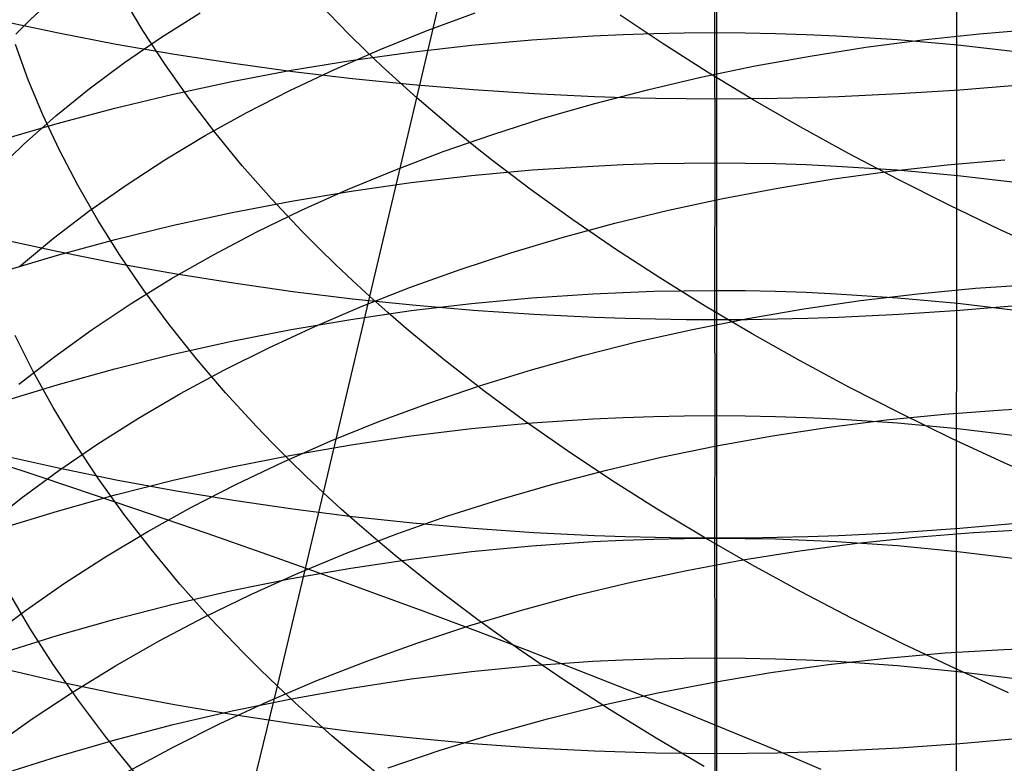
# Model space of a CAD drawing. Extents: x -383 to 1849, y -1185 to -529.
# Tile 276 of 656: x 202.76 to 210.62, y -1072.31 to -1066.36. Entities that reach past the tile are written whole.
import ezdxf

# ---------------------------------------------------------------- set-up
doc = ezdxf.new("R2010")
doc.units = 0
doc.layers.add('PREDEFINITO', color=7, linetype='CONTINUOUS')

msp = doc.modelspace()

# ---------------------------------------------------------------- linework, layer by layer
at = {"layer": 'PREDEFINITO'}
for p, q in [((205.9284, -1066.9901, 492.7612), (206.6871, -1063.7525, 490.7432)), ((208.3208, -1065.2144, 666.4173), (208.3209, -1066.9984, 665.421)), ((208.306, -1065.4071, 629.699), (208.306, -1066.4679, 628.7066)), ((210.2377, -1072.8259, 433.447), (210.2399, -1066.0472, 433.4799)), ((202.8384, -1066.3645, 511.9749), (203.0774, -1066.1388, 512.3346)), ((203.7395, -1066.4505, 496.5357), (203.577, -1066.1774, 496.9095)), ((205.3874, -1066.4841, 493.3946), (205.1379, -1066.227, 493.7256)), ((203.8884, -1066.5033, 514.7533), (204.1962, -1066.3084, 515.08)), ((206.0094, -1066.4507, 517.9115), (206.3942, -1066.3087, 518.1833)), ((207.894, -1066.5576, 490.3252), (207.5507, -1066.3284, 490.5866)), ((203.0648, -1066.4727, 664.5649), (202.6088, -1066.3763, 664.4079)), ((202.7245, -1066.48, 511.7933), (202.8384, -1066.3645, 511.9749)), ((203.5261, -1066.5615, 664.7095), (203.0648, -1066.4727, 664.5649)), ((203.5933, -1066.7059, 514.4204), (203.8884, -1066.5033, 514.7533)), ((203.9164, -1066.7227, 496.1685), (203.7395, -1066.4505, 496.5357)), ((205.5174, -1066.6116, 493.2326), (205.3874, -1066.4841, 493.3946)), ((205.6339, -1066.6016, 517.6317), (206.0094, -1066.4507, 517.9115)), ((206.847, -1066.5247, 628.7611), (207.3325, -1066.4934, 628.7311)), ((207.3325, -1066.4934, 628.7311), (207.5757, -1066.4824, 628.7205)), ((207.5757, -1066.4824, 628.7205), (207.819, -1066.4744, 628.7128)), ((207.819, -1066.4744, 628.7128), (208.0625, -1066.4696, 628.7082)), ((208.0625, -1066.4696, 628.7082), (208.306, -1066.4679, 628.7066)), ((208.306, -1066.4679, 628.7066), (208.5496, -1066.4694, 628.708)), ((208.306, -1066.4679, 628.7066), (208.3062, -1067.508, 627.6932)), ((208.5496, -1066.4694, 628.708), (208.793, -1066.474, 628.7124)), ((208.793, -1066.474, 628.7124), (209.0364, -1066.4817, 628.7198)), ((209.0364, -1066.4817, 628.7198), (209.2796, -1066.4926, 628.7302)), ((209.2796, -1066.4926, 628.7302), (209.7652, -1066.5235, 628.7598)), ((209.9657, -1066.5262, 521.2296), (210.4217, -1066.4777, 521.4024)), ((210.4217, -1066.4777, 521.4024), (210.8821, -1066.4398, 521.5641)), ((202.8235, -1066.8437, 499.107), (202.7209, -1066.5627, 499.4978)), ((203.9921, -1066.6426, 664.8414), (203.5261, -1066.5615, 664.7095)), ((205.8807, -1066.6235, 628.8557), (206.3629, -1066.5682, 628.8027)), ((206.3629, -1066.5682, 628.8027), (206.847, -1066.5247, 628.7611)), ((208.2486, -1066.783, 490.075), (207.894, -1066.5576, 490.3252)), ((209.069, -1066.6548, 520.8521), (209.5147, -1066.5853, 521.0461)), ((209.5147, -1066.5853, 521.0461), (209.9657, -1066.5262, 521.2296)), ((209.7652, -1066.5235, 628.7598), (210.2494, -1066.5665, 628.8009)), ((210.2494, -1066.5665, 628.8009), (210.7317, -1066.6215, 628.8535)), ((204.4623, -1066.7157, 664.9605), (203.9921, -1066.6426, 664.8414)), ((205.2684, -1066.7612, 517.3442), (205.6339, -1066.6016, 517.6317)), ((205.4009, -1066.6906, 628.9199), (205.8807, -1066.6235, 628.8557)), ((205.6509, -1066.7385, 493.073), (205.5174, -1066.6116, 493.2326)), ((208.6292, -1066.7344, 520.648), (209.069, -1066.6548, 520.8521)), ((203.3111, -1066.9162, 514.0818), (203.5933, -1066.7059, 514.4204)), ((204.1076, -1066.9937, 495.8084), (203.9164, -1066.7227, 496.1685)), ((204.9364, -1066.7807, 665.0664), (204.4623, -1066.7157, 664.9605)), ((204.9239, -1066.7691, 628.9951), (205.4009, -1066.6906, 628.9199)), ((205.7879, -1066.8647, 492.9158), (205.6509, -1066.7385, 493.073)), ((208.1957, -1066.8242, 520.4339), (208.6292, -1066.7344, 520.648)), ((204.4503, -1066.859, 629.0811), (204.9239, -1066.7691, 628.9951)), ((204.9132, -1066.9295, 517.0492), (205.2684, -1066.7612, 517.3442)), ((205.4138, -1066.8376, 665.159), (204.9364, -1066.7807, 665.0664)), ((207.7688, -1066.9239, 520.2103), (208.1957, -1066.8242, 520.4339)), ((208.6141, -1067.0043, 489.8361), (208.2486, -1066.783, 490.075)), ((202.9407, -1067.125, 498.7208), (202.8235, -1066.8437, 499.107)), ((203.9805, -1066.9599, 629.1778), (204.4503, -1066.859, 629.0811)), ((205.894, -1066.8861, 665.238), (205.4138, -1066.8376, 665.159)), ((205.9284, -1066.9901, 492.7612), (205.7879, -1066.8647, 492.9158)), ((206.3765, -1066.9261, 665.3032), (205.894, -1066.8861, 665.238)), ((210.7471, -1066.8865, 665.2387), (210.2648, -1066.9264, 665.3037)), ((203.0424, -1067.134, 513.7377), (203.3111, -1066.9162, 514.0818)), ((203.515, -1067.0718, 629.2849), (203.9805, -1066.9599, 629.1778)), ((204.5688, -1067.1062, 516.747), (204.9132, -1066.9295, 517.0492)), ((206.861, -1066.9575, 665.3543), (206.3765, -1066.9261, 665.3032)), ((207.3468, -1066.9801, 665.3912), (206.861, -1066.9575, 665.3543)), ((207.5901, -1066.9881, 665.4041), (207.3468, -1066.9801, 665.3912)), ((207.3492, -1067.0333, 519.9773), (207.7688, -1066.9239, 520.2103)), ((207.8336, -1066.9938, 665.4135), (207.5901, -1066.9881, 665.4041)), ((209.0515, -1066.9882, 665.4043), (208.8081, -1066.9939, 665.4136)), ((209.2948, -1066.9803, 665.3914), (209.0515, -1066.9882, 665.4043)), ((209.7805, -1066.9578, 665.3547), (209.2948, -1066.9803, 665.3914)), ((210.2648, -1066.9264, 665.3037), (209.7805, -1066.9578, 665.3547)), ((204.313, -1067.2632, 495.4558), (204.1076, -1066.9937, 495.8084)), ((205.5526, -1068.5775, 493.8213), (205.9284, -1066.9901, 492.7612)), ((206.0724, -1067.1148, 492.6092), (205.9284, -1066.9901, 492.7612)), ((206.9371, -1067.1524, 519.7353), (207.3492, -1067.0333, 519.9773)), ((208.0772, -1066.9973, 665.4191), (207.8336, -1066.9938, 665.4135)), ((208.3209, -1066.9984, 665.421), (208.0772, -1066.9973, 665.4191)), ((208.5645, -1066.9973, 665.4192), (208.3209, -1066.9984, 665.421)), ((208.3209, -1066.9984, 665.421), (208.3209, -1068.7629, 664.3903)), ((208.8081, -1066.9939, 665.4136), (208.5645, -1066.9973, 665.4192)), ((208.99, -1067.2214, 489.6086), (208.6141, -1067.0043, 489.8361)), ((202.7876, -1067.3592, 513.3883), (203.0424, -1067.134, 513.7377)), ((203.0725, -1067.4062, 498.3399), (202.9407, -1067.125, 498.7208)), ((203.0543, -1067.1944, 629.4022), (203.515, -1067.0718, 629.2849)), ((204.2356, -1067.2911, 516.438), (204.5688, -1067.1062, 516.747)), ((206.2197, -1067.2386, 492.4598), (206.0724, -1067.1148, 492.6092)), ((202.5988, -1067.3275, 629.5297), (203.0543, -1067.1944, 629.4022)), ((206.5332, -1067.281, 519.4845), (206.9371, -1067.1524, 519.7353)), ((209.3757, -1067.434, 489.3926), (208.99, -1067.2214, 489.6086)), ((203.9141, -1067.4843, 516.1225), (204.2356, -1067.2911, 516.438)), ((204.5327, -1067.5309, 495.1111), (204.313, -1067.2632, 495.4558)), ((206.1377, -1067.4189, 519.2253), (206.5332, -1067.281, 519.4845)), ((206.3704, -1067.3617, 492.3131), (206.2197, -1067.2386, 492.4598)), ((202.5471, -1067.5915, 513.034), (202.7876, -1067.3592, 513.3883)), ((206.5244, -1067.4838, 492.1689), (206.3704, -1067.3617, 492.3131)), ((203.2188, -1067.6869, 497.9645), (203.0725, -1067.4062, 498.3399)), ((205.7512, -1067.5659, 518.9579), (206.1377, -1067.4189, 519.2253)), ((209.7708, -1067.642, 489.1882), (209.3757, -1067.434, 489.3926)), ((203.6047, -1067.6855, 515.8006), (203.9141, -1067.4843, 516.1225)), ((204.7666, -1067.7965, 494.7749), (204.5327, -1067.5309, 495.1111)), ((206.8419, -1067.7255, 491.8887), (206.5244, -1067.4838, 492.1689)), ((206.8477, -1067.5654, 627.7459), (207.3331, -1067.5337, 627.7168)), ((207.3331, -1067.5337, 627.7168), (207.5761, -1067.5225, 627.7065)), ((207.5761, -1067.5225, 627.7065), (207.8194, -1067.5145, 627.6991)), ((207.8194, -1067.5145, 627.6991), (208.0628, -1067.5097, 627.6947)), ((208.0628, -1067.5097, 627.6947), (208.3062, -1067.508, 627.6932)), ((208.3062, -1067.508, 627.6932), (208.306, -1068.5282, 626.66)), ((208.3062, -1067.508, 627.6932), (208.5497, -1067.5096, 627.6946)), ((208.5497, -1067.5096, 627.6946), (208.7931, -1067.5145, 627.6991)), ((208.7931, -1067.5145, 627.6991), (209.0364, -1067.5224, 627.7064)), ((209.0364, -1067.5224, 627.7064), (209.2795, -1067.5336, 627.7166)), ((209.2795, -1067.5336, 627.7166), (209.765, -1067.5652, 627.7457)), ((209.7081, -1067.5751, 522.2585), (210.1643, -1067.5236, 522.4279)), ((210.1643, -1067.5236, 522.4279), (210.625, -1067.483, 522.5864)), ((205.3741, -1067.722, 518.6826), (205.7512, -1067.5659, 518.9579)), ((205.8819, -1067.6655, 627.838), (206.3638, -1067.6094, 627.7864)), ((206.3638, -1067.6094, 627.7864), (206.8477, -1067.5654, 627.7459)), ((209.2567, -1067.6373, 522.0786), (209.7081, -1067.5751, 522.2585)), ((209.765, -1067.5652, 627.7457), (210.249, -1067.6092, 627.7862)), ((210.249, -1067.6092, 627.7862), (210.7312, -1067.6652, 627.8378)), ((203.3797, -1067.967, 497.5952), (203.2188, -1067.6869, 497.9645)), ((203.3078, -1067.8945, 515.4728), (203.6047, -1067.6855, 515.8006)), ((205.4023, -1067.7335, 627.9006), (205.8819, -1067.6655, 627.838)), ((208.8108, -1067.7101, 521.8884), (209.2567, -1067.6373, 522.0786)), ((210.1748, -1067.8451, 488.9958), (209.7708, -1067.642, 489.1882)), ((204.9256, -1067.8133, 627.974), (205.4023, -1067.7335, 627.9006)), ((205.0068, -1067.887, 518.3997), (205.3741, -1067.722, 518.6826)), ((207.1719, -1067.9634, 491.6192), (206.8419, -1067.7255, 491.8887)), ((208.3706, -1067.7933, 521.6882), (208.8108, -1067.7101, 521.8884)), ((204.4522, -1067.9045, 628.0579), (204.9256, -1067.8133, 627.974)), ((205.0146, -1068.0596, 494.4475), (204.7666, -1067.7965, 494.7749)), ((207.9367, -1067.8868, 521.4782), (208.3706, -1067.7933, 521.6882)), ((210.5872, -1068.0433, 488.8152), (210.1748, -1067.8451, 488.9958)), ((203.0239, -1068.1113, 515.1392), (203.3078, -1067.8945, 515.4728)), ((203.9827, -1068.0071, 628.1523), (204.4522, -1067.9045, 628.0579)), ((204.6498, -1068.0607, 518.1095), (205.0068, -1067.887, 518.3997)), ((207.5094, -1067.9904, 521.2589), (207.9367, -1067.8868, 521.4782)), ((203.5549, -1068.246, 497.2324), (203.3797, -1067.967, 497.5952)), ((203.5174, -1068.1208, 628.2569), (203.9827, -1068.0071, 628.1523)), ((207.0893, -1068.1039, 521.0303), (207.5094, -1067.9904, 521.2589)), ((207.5138, -1068.1975, 491.3606), (207.1719, -1067.9634, 491.6192)), ((204.3036, -1068.243, 517.8122), (204.6498, -1068.0607, 518.1095)), ((205.1439, -1068.1902, 494.2873), (205.0146, -1068.0596, 494.4475)), ((211.0075, -1068.2362, 488.6468), (210.5872, -1068.0433, 488.8152)), ((203.0645, -1068.2202, 663.5446), (202.6085, -1068.1207, 663.3896)), ((202.7535, -1068.3356, 514.8003), (203.0239, -1068.1113, 515.1392)), ((203.0569, -1068.2454, 628.3715), (203.5174, -1068.1208, 628.2569)), ((206.6768, -1068.2273, 520.7929), (207.0893, -1068.1039, 521.0303)), ((202.6017, -1068.3807, 628.4959), (203.0569, -1068.2454, 628.3715)), ((203.5258, -1068.3119, 663.6875), (203.0645, -1068.2202, 663.5446)), ((203.7445, -1068.5237, 496.8766), (203.5549, -1068.246, 497.2324)), ((203.9686, -1068.4337, 517.5082), (204.3036, -1068.243, 517.8122)), ((205.2766, -1068.3201, 494.1295), (205.1439, -1068.1902, 494.2873)), ((206.2724, -1068.3603, 520.5468), (206.6768, -1068.2273, 520.7929)), ((207.867, -1068.4274, 491.1131), (207.5138, -1068.1975, 491.3606)), ((203.9918, -1068.3955, 663.8178), (203.5258, -1068.3119, 663.6875)), ((205.4129, -1068.4492, 493.9741), (205.2766, -1068.3201, 494.1295)), ((204.4621, -1068.471, 663.9354), (203.9918, -1068.3955, 663.8178)), ((205.8764, -1068.5028, 520.2924), (206.2724, -1068.3603, 520.5468)), ((203.6452, -1068.6328, 517.1977), (203.9686, -1068.4337, 517.5082)), ((204.9362, -1068.5381, 664.0401), (204.4621, -1068.471, 663.9354)), ((205.5526, -1068.5775, 493.8213), (205.4129, -1068.4492, 493.9741)), ((208.2312, -1068.6531, 490.8768), (207.867, -1068.4274, 491.1131)), ((210.3899, -1068.5108, 523.629), (210.8558, -1068.4782, 523.7741)), ((203.9484, -1068.7998, 496.5281), (203.7445, -1068.5237, 496.8766)), ((205.4136, -1068.5968, 664.1316), (204.9362, -1068.5381, 664.0401)), ((205.4893, -1068.6546, 520.03), (205.8764, -1068.5028, 520.2924)), ((206.847, -1068.5871, 626.7121), (207.3326, -1068.5546, 626.6834)), ((207.3326, -1068.5546, 626.6834), (207.5757, -1068.5432, 626.6733)), ((207.5757, -1068.5432, 626.6733), (207.8191, -1068.5349, 626.666)), ((207.8191, -1068.5349, 626.666), (208.0625, -1068.5299, 626.6615)), ((208.0625, -1068.5299, 626.6615), (208.306, -1068.5282, 626.66)), ((208.306, -1068.5282, 626.66), (208.5496, -1068.5297, 626.6613)), ((208.306, -1068.5282, 626.66), (208.3062, -1069.5274, 625.6058)), ((208.5496, -1068.5297, 626.6613), (208.793, -1068.5345, 626.6656)), ((208.793, -1068.5345, 626.6656), (209.0364, -1068.5426, 626.6727)), ((209.0364, -1068.5426, 626.6727), (209.2796, -1068.5538, 626.6827)), ((209.2796, -1068.5538, 626.6827), (209.7652, -1068.5859, 626.711)), ((209.4705, -1068.6095, 523.3065), (209.928, -1068.5546, 523.4731)), ((209.928, -1068.5546, 523.4731), (210.3899, -1068.5108, 523.629)), ((203.3339, -1068.8399, 516.881), (203.6452, -1068.6328, 517.1977)), ((205.1808, -1070.1444, 494.913), (205.5526, -1068.5775, 493.8213)), ((205.8938, -1068.6469, 664.2096), (205.4136, -1068.5968, 664.1316)), ((205.6959, -1068.705, 493.671), (205.5526, -1068.5775, 493.8213)), ((205.8808, -1068.6895, 626.8026), (206.363, -1068.6321, 626.7519)), ((206.363, -1068.6321, 626.7519), (206.847, -1068.5871, 626.7121)), ((209.0178, -1068.6754, 523.1295), (209.4705, -1068.6095, 523.3065)), ((209.7652, -1068.5859, 626.711), (210.2494, -1068.6305, 626.7505)), ((210.2494, -1068.6305, 626.7505), (210.7316, -1068.6875, 626.8008)), ((205.1116, -1068.8156, 519.7598), (205.4893, -1068.6546, 520.03)), ((205.401, -1068.759, 626.8641), (205.8808, -1068.6895, 626.8026)), ((205.8425, -1068.8316, 493.5232), (205.6959, -1068.705, 493.671)), ((206.3764, -1068.6882, 664.274), (205.8938, -1068.6469, 664.2096)), ((206.8609, -1068.7206, 664.3245), (206.3764, -1068.6882, 664.274)), ((208.6058, -1068.8742, 490.6517), (208.2312, -1068.6531, 490.8768)), ((208.5704, -1068.752, 522.9423), (209.0178, -1068.6754, 523.1295)), ((210.2649, -1068.6885, 664.2745), (209.7806, -1068.7209, 664.3249)), ((210.7472, -1068.6473, 664.2102), (210.2649, -1068.6885, 664.2745)), ((204.9241, -1068.8405, 626.9361), (205.401, -1068.759, 626.8641)), ((207.3468, -1068.744, 664.3609), (206.8609, -1068.7206, 664.3245)), ((207.5901, -1068.7522, 664.3737), (207.3468, -1068.744, 664.3609)), ((207.8336, -1068.7581, 664.3829), (207.5901, -1068.7522, 664.3737)), ((208.0772, -1068.7617, 664.3885), (207.8336, -1068.7581, 664.3829)), ((208.3209, -1068.7629, 664.3903), (208.0772, -1068.7617, 664.3885)), ((208.1287, -1068.8392, 522.7453), (208.5704, -1068.752, 522.9423)), ((208.5645, -1068.7617, 664.3885), (208.3209, -1068.7629, 664.3903)), ((208.3209, -1068.7629, 664.3903), (208.3209, -1070.5076, 663.3247)), ((208.8081, -1068.7582, 664.383), (208.5645, -1068.7617, 664.3885)), ((209.0515, -1068.7523, 664.3739), (208.8081, -1068.7582, 664.383)), ((209.2948, -1068.7441, 664.3611), (209.0515, -1068.7523, 664.3739)), ((209.7806, -1068.7209, 664.3249), (209.2948, -1068.7441, 664.3611)), ((203.0352, -1069.055, 516.5584), (203.3339, -1068.8399, 516.881)), ((204.1666, -1069.0739, 496.1876), (203.9484, -1068.7998, 496.5281)), ((204.4505, -1068.9336, 627.0185), (204.9241, -1068.8405, 626.9361)), ((204.7437, -1068.9857, 519.482), (205.1116, -1068.8156, 519.7598)), ((205.9925, -1068.9573, 493.3781), (205.8425, -1068.8316, 493.5232)), ((207.6932, -1068.9368, 522.5388), (208.1287, -1068.8392, 522.7453)), ((208.9903, -1069.0907, 490.4382), (208.6058, -1068.8742, 490.6517)), ((202.8637, -1069.1761, 499.0492), (202.7189, -1068.8883, 499.4198)), ((203.9808, -1069.0383, 627.111), (204.4505, -1068.9336, 627.0185)), ((207.2644, -1069.0448, 522.323), (207.6932, -1068.9368, 522.5388)), ((204.3861, -1069.1646, 519.1971), (204.7437, -1068.9857, 519.482)), ((206.1458, -1069.0822, 493.2356), (205.9925, -1068.9573, 493.3781)), ((202.7494, -1069.278, 516.2302), (203.0352, -1069.055, 516.5584)), ((203.5153, -1069.1543, 627.2136), (203.9808, -1069.0383, 627.111)), ((204.399, -1069.3457, 495.8553), (204.1666, -1069.0739, 496.1876)), ((206.4621, -1069.329, 492.9585), (206.1458, -1069.0822, 493.2356)), ((206.8426, -1069.1629, 522.0981), (207.2644, -1069.0448, 522.323)), ((209.3843, -1069.3023, 490.2362), (208.9903, -1069.0907, 490.4382)), ((203.023, -1069.463, 498.6845), (202.8637, -1069.1761, 499.0492)), ((203.0546, -1069.2814, 627.326), (203.5153, -1069.1543, 627.2136)), ((204.0392, -1069.3523, 518.9052), (204.3861, -1069.1646, 519.1971)), ((206.4284, -1069.2909, 521.8645), (206.8426, -1069.1629, 522.0981)), ((202.5991, -1069.4194, 627.448), (203.0546, -1069.2814, 627.326)), ((204.6455, -1069.6149, 495.5318), (204.399, -1069.3457, 495.8553)), ((206.0222, -1069.4288, 521.6225), (206.4284, -1069.2909, 521.8645)), ((206.7908, -1069.572, 492.692), (206.4621, -1069.329, 492.9585)), ((209.7871, -1069.5088, 490.046), (209.3843, -1069.3023, 490.2362)), ((203.7034, -1069.5486, 518.6067), (204.0392, -1069.3523, 518.9052)), ((203.1967, -1069.7487, 498.3263), (203.023, -1069.463, 498.6845)), ((205.6244, -1069.5763, 521.3722), (206.0222, -1069.4288, 521.6225)), ((210.1409, -1069.5161, 524.6895), (210.6071, -1069.4808, 524.8318)), ((210.6071, -1069.4808, 524.8318), (211.0768, -1069.457, 524.9631)), ((203.3792, -1069.7532, 518.3018), (203.7034, -1069.5486, 518.6067)), ((205.2355, -1069.7334, 521.1141), (205.6244, -1069.5763, 521.3722)), ((207.1315, -1069.8108, 492.4363), (206.7908, -1069.572, 492.692)), ((206.8475, -1069.5868, 625.6562), (207.3329, -1069.554, 625.6284)), ((207.3329, -1069.554, 625.6284), (207.576, -1069.5424, 625.6186)), ((207.576, -1069.5424, 625.6186), (207.8193, -1069.5341, 625.6115)), ((207.8193, -1069.5341, 625.6115), (208.0627, -1069.5291, 625.6073)), ((208.0627, -1069.5291, 625.6073), (208.3062, -1069.5274, 625.6058)), ((208.3062, -1069.5274, 625.6058), (208.306, -1070.5074, 624.5324)), ((208.3062, -1069.5274, 625.6058), (208.5497, -1069.5291, 625.6072)), ((208.5497, -1069.5291, 625.6072), (208.7931, -1069.5341, 625.6114)), ((208.7931, -1069.5341, 625.6114), (209.0365, -1069.5423, 625.6185)), ((209.0365, -1069.5423, 625.6185), (209.2796, -1069.5538, 625.6283)), ((209.2206, -1069.621, 524.373), (209.6786, -1069.5629, 524.5365)), ((209.2796, -1069.5538, 625.6283), (209.7652, -1069.5866, 625.6561)), ((209.6786, -1069.5629, 524.5365), (210.1409, -1069.5161, 524.6895)), ((210.1984, -1069.71, 489.8676), (209.7871, -1069.5088, 490.046)), ((204.7741, -1069.7485, 495.3735), (204.6455, -1069.6149, 495.5318)), ((205.8814, -1069.6904, 625.7443), (206.3635, -1069.6323, 625.6949)), ((206.3635, -1069.6323, 625.6949), (206.8475, -1069.5868, 625.6562)), ((208.7675, -1069.6903, 524.1993), (209.2206, -1069.621, 524.373)), ((209.7652, -1069.5866, 625.6561), (210.2494, -1069.6321, 625.6947)), ((210.2494, -1069.6321, 625.6947), (210.7316, -1069.6901, 625.744)), ((204.856, -1069.8997, 520.8483), (205.2355, -1069.7334, 521.1141)), ((205.4018, -1069.7609, 625.8041), (205.8814, -1069.6904, 625.7443)), ((208.3197, -1069.7705, 524.0157), (208.7675, -1069.6903, 524.1993)), ((210.6177, -1069.9058, 489.7012), (210.1984, -1069.71, 489.8676)), ((203.0671, -1069.9662, 517.9908), (203.3792, -1069.7532, 518.3018)), ((203.3849, -1070.033, 497.9749), (203.1967, -1069.7487, 498.3263)), ((204.9062, -1069.8813, 495.2176), (204.7741, -1069.7485, 495.3735)), ((204.925, -1069.8434, 625.8742), (205.4018, -1069.7609, 625.8041)), ((207.4836, -1070.0453, 492.1916), (207.1315, -1069.8108, 492.4363)), ((207.8775, -1069.8614, 523.8224), (208.3197, -1069.7705, 524.0157)), ((202.4515, -1069.8618, 438.1352), (202.9068, -1070.0117, 437.9637)), ((203.0647, -1069.9485, 662.4899), (202.6086, -1069.8459, 662.3368)), ((204.4516, -1069.9379, 625.9545), (204.925, -1069.8434, 625.8742)), ((205.0417, -1070.0133, 495.064), (204.9062, -1069.8813, 495.2176)), ((207.4415, -1069.963, 523.6197), (207.8775, -1069.8614, 523.8224)), ((202.7675, -1070.1873, 517.6739), (203.0671, -1069.9662, 517.9908)), ((203.5259, -1070.0429, 662.6309), (203.0647, -1069.9485, 662.4899)), ((203.9819, -1070.0441, 626.0447), (204.4516, -1069.9379, 625.9545)), ((204.4862, -1070.0753, 520.5751), (204.856, -1069.8997, 520.8483)), ((207.0122, -1070.0751, 523.4079), (207.4415, -1069.963, 523.6197)), ((211.0443, -1070.0959, 489.5469), (210.6177, -1069.9058, 489.7012)), ((202.9068, -1070.0117, 437.9637), (203.3585, -1070.1627, 437.7831)), ((203.5873, -1070.3155, 497.6309), (203.3849, -1070.033, 497.9749)), ((203.5166, -1070.1618, 626.1447), (203.9819, -1070.0441, 626.0447)), ((203.9919, -1070.1291, 662.7595), (203.5259, -1070.0429, 662.6309)), ((205.1808, -1070.1444, 494.913), (205.0417, -1070.0133, 495.064)), ((207.8467, -1070.2754, 491.9579), (207.4836, -1070.0453, 492.1916)), ((204.4622, -1070.2069, 662.8756), (203.9919, -1070.1291, 662.7595)), ((204.1267, -1070.2598, 520.2949), (204.4862, -1070.0753, 520.5751)), ((206.5899, -1070.1975, 523.1873), (207.0122, -1070.0751, 523.4079)), ((202.4808, -1070.4163, 517.3515), (202.7675, -1070.1873, 517.6739)), ((203.0561, -1070.2908, 626.2542), (203.5166, -1070.1618, 626.1447)), ((203.3585, -1070.1627, 437.7831), (203.8061, -1070.3148, 437.5935)), ((204.9363, -1070.2761, 662.9789), (204.4622, -1070.2069, 662.8756)), ((204.8131, -1071.6901, 496.0359), (205.1808, -1070.1444, 494.913)), ((205.3234, -1070.2747, 494.7645), (205.1808, -1070.1444, 494.913)), ((206.1751, -1070.33, 522.9581), (206.5899, -1070.1975, 523.1873)), ((202.6008, -1070.4308, 626.3732), (203.0561, -1070.2908, 626.2542)), ((203.7779, -1070.4532, 520.0078), (204.1267, -1070.2598, 520.2949)), ((205.4137, -1070.3365, 663.0692), (204.9363, -1070.2761, 662.9789)), ((205.4694, -1070.4041, 494.6185), (205.3234, -1070.2747, 494.7645)), ((208.2202, -1070.5007, 491.7354), (207.8467, -1070.2754, 491.9579)), ((203.8041, -1070.5959, 497.2946), (203.5873, -1070.3155, 497.6309)), ((203.8061, -1070.3148, 437.5935), (204.2496, -1070.468, 437.395)), ((205.8939, -1070.3881, 663.1463), (205.4137, -1070.3365, 663.0692)), ((205.7682, -1070.4724, 522.7206), (206.1751, -1070.33, 522.9581)), ((205.6188, -1070.5325, 494.4751), (205.4694, -1070.4041, 494.6185)), ((206.3765, -1070.4307, 663.2098), (205.8939, -1070.3881, 663.1463)), ((206.8609, -1070.4641, 663.2597), (206.3765, -1070.4307, 663.2098)), ((210.2648, -1070.431, 663.2103), (209.7805, -1070.4644, 663.26)), ((210.7472, -1070.3885, 663.1469), (210.2648, -1070.431, 663.2103)), ((210.373, -1070.4614, 525.9128), (210.8431, -1070.4355, 526.0412)), ((203.4403, -1070.6553, 519.7142), (203.7779, -1070.4532, 520.0078)), ((204.2496, -1070.468, 437.395), (204.6885, -1070.6221, 437.1876)), ((205.3698, -1070.6247, 522.4751), (205.7682, -1070.4724, 522.7206)), ((207.3468, -1070.4882, 663.2956), (206.8609, -1070.4641, 663.2597)), ((207.3326, -1070.5347, 624.5548), (207.5757, -1070.5229, 624.5451)), ((207.5901, -1070.4966, 663.3082), (207.3468, -1070.4882, 663.2956)), ((207.5757, -1070.5229, 624.5451), (207.819, -1070.5143, 624.5381)), ((207.8336, -1070.5027, 663.3173), (207.5901, -1070.4966, 663.3082)), ((207.819, -1070.5143, 624.5381), (208.0625, -1070.5092, 624.5339)), ((208.0772, -1070.5064, 663.3228), (207.8336, -1070.5027, 663.3173)), ((208.0625, -1070.5092, 624.5339), (208.306, -1070.5074, 624.5324)), ((208.3209, -1070.5076, 663.3247), (208.0772, -1070.5064, 663.3228)), ((208.6038, -1070.7211, 491.5242), (208.2202, -1070.5007, 491.7354)), ((208.306, -1070.5074, 624.5324), (208.5496, -1070.5089, 624.5337)), ((208.306, -1070.5074, 624.5324), (208.3062, -1071.4642, 623.4399)), ((208.5645, -1070.5064, 663.3229), (208.3209, -1070.5076, 663.3247)), ((208.3209, -1070.5076, 663.3247), (208.3209, -1072.2298, 662.2257)), ((208.5496, -1070.5089, 624.5337), (208.793, -1070.5139, 624.5378)), ((208.8081, -1070.5028, 663.3174), (208.5645, -1070.5064, 663.3229)), ((208.793, -1070.5139, 624.5378), (209.0364, -1070.5222, 624.5446)), ((209.0515, -1070.4968, 663.3084), (208.8081, -1070.5028, 663.3174)), ((209.0364, -1070.5222, 624.5446), (209.2796, -1070.5339, 624.5541)), ((209.2948, -1070.4883, 663.2958), (209.0515, -1070.4968, 663.3084)), ((209.7805, -1070.4644, 663.26), (209.2948, -1070.4883, 663.2958)), ((209.4435, -1070.5485, 525.624), (209.9063, -1070.4991, 525.7737)), ((209.9063, -1070.4991, 525.7737), (210.373, -1070.4614, 525.9128)), ((204.0352, -1070.8739, 496.9665), (203.8041, -1070.5959, 497.2946)), ((205.7714, -1070.66, 494.3342), (205.6188, -1070.5325, 494.4751)), ((206.3629, -1070.6149, 624.6202), (206.847, -1070.5683, 624.5822)), ((206.847, -1070.5683, 624.5822), (207.3326, -1070.5347, 624.5548)), ((208.9851, -1070.6093, 525.464), (209.4435, -1070.5485, 525.624)), ((209.2796, -1070.5339, 624.5541), (209.7652, -1070.567, 624.5812)), ((209.7652, -1070.567, 624.5812), (210.2494, -1070.6131, 624.6188)), ((203.1142, -1070.866, 519.4143), (203.4403, -1070.6553, 519.7142)), ((204.6885, -1070.6221, 437.1876), (205.1227, -1070.777, 436.9716)), ((204.9802, -1070.7866, 522.2217), (205.3698, -1070.6247, 522.4751)), ((205.401, -1070.7461, 624.7273), (205.8807, -1070.6742, 624.6687)), ((206.0865, -1070.912, 494.0604), (205.7714, -1070.66, 494.3342)), ((205.8807, -1070.6742, 624.6687), (206.3629, -1070.6149, 624.6202)), ((208.083, -1070.7648, 525.1144), (208.5314, -1070.6815, 525.294)), ((208.5314, -1070.6815, 525.294), (208.9851, -1070.6093, 525.464)), ((210.2494, -1070.6131, 624.6188), (210.7317, -1070.672, 624.6669)), ((204.924, -1070.8303, 624.7961), (205.401, -1070.7461, 624.7273)), ((208.9968, -1070.9364, 491.3245), (208.6038, -1070.7211, 491.5242)), ((204.4504, -1070.9266, 624.8747), (204.924, -1070.8303, 624.7961)), ((204.6, -1070.958, 521.9609), (204.9802, -1070.7866, 522.2217)), ((205.1227, -1070.777, 436.9716), (205.552, -1070.9326, 436.7471)), ((207.6402, -1070.8591, 524.9252), (208.083, -1070.7648, 525.1144)), ((202.8003, -1071.085, 519.1085), (203.1142, -1070.866, 519.4143)), ((204.2804, -1071.1491, 496.647), (204.0352, -1070.8739, 496.9665)), ((206.414, -1071.1599, 493.797), (206.0865, -1070.912, 494.0604)), ((207.2036, -1070.9642, 524.7268), (207.6402, -1070.8591, 524.9252)), ((202.8365, -1071.226, 499.4541), (202.6644, -1070.9341, 499.8071)), ((203.9807, -1071.0349, 624.9631), (204.4504, -1070.9266, 624.8747)), ((204.2295, -1071.1387, 521.6929), (204.6, -1070.958, 521.9609)), ((205.552, -1070.9326, 436.7471), (205.976, -1071.0889, 436.5141)), ((206.7735, -1071.0799, 524.5195), (207.2036, -1070.9642, 524.7268)), ((209.3988, -1071.1464, 491.1363), (208.9968, -1070.9364, 491.3245)), ((203.5152, -1071.1548, 625.061), (203.9807, -1071.0349, 624.9631)), ((202.4988, -1071.3122, 518.7969), (202.8003, -1071.085, 519.1085)), ((203.0545, -1071.2863, 625.1683), (203.5152, -1071.1548, 625.061)), ((203.8692, -1071.3285, 521.4179), (204.2295, -1071.1387, 521.6929)), ((204.4083, -1071.2856, 496.4907), (204.2804, -1071.1491, 496.647)), ((205.976, -1071.0889, 436.5141), (206.3947, -1071.2458, 436.2729)), ((206.3505, -1071.2061, 524.3035), (206.7735, -1071.0799, 524.5195)), ((209.8093, -1071.351, 490.9599), (209.3988, -1071.1464, 491.1363)), ((203.0232, -1071.5164, 499.1078), (202.8365, -1071.226, 499.4541)), ((205.9349, -1071.3426, 524.0791), (206.3505, -1071.2061, 524.3035)), ((206.7535, -1071.4035, 493.5444), (206.414, -1071.1599, 493.797)), ((202.599, -1071.429, 625.2848), (203.0545, -1071.2863, 625.1683)), ((204.5397, -1071.4213, 496.3367), (204.4083, -1071.2856, 496.4907)), ((206.3947, -1071.2458, 436.2729), (206.8076, -1071.4032, 436.0236)), ((203.5195, -1071.5273, 521.1362), (203.8692, -1071.3285, 521.4179)), ((205.5273, -1071.4892, 523.8465), (205.9349, -1071.3426, 524.0791)), ((210.2277, -1071.5498, 490.7954), (209.8093, -1071.351, 490.9599)), ((210.6169, -1071.396, 527.1363), (211.0907, -1071.3796, 527.2515)), ((204.6747, -1071.5561, 496.1851), (204.5397, -1071.4213, 496.3367)), ((207.1046, -1071.6426, 493.3025), (206.7535, -1071.4035, 493.5444)), ((206.8076, -1071.4032, 436.0236), (207.2147, -1071.5609, 435.7664)), ((207.576, -1071.4796, 623.452), (207.8193, -1071.471, 623.4453)), ((207.8193, -1071.471, 623.4453), (208.0627, -1071.4659, 623.4413)), ((208.0627, -1071.4659, 623.4413), (208.3062, -1071.4642, 623.4399)), ((208.3062, -1071.4642, 623.4399), (208.5497, -1071.4659, 623.4413)), ((208.3062, -1071.4642, 623.4399), (208.3063, -1072.3995, 622.3294)), ((208.5497, -1071.4659, 623.4413), (208.7932, -1071.471, 623.4453)), ((208.7932, -1071.471, 623.4453), (209.0365, -1071.4795, 623.452)), ((209.215, -1071.5177, 526.7268), (209.6786, -1071.4652, 526.8737)), ((209.6786, -1071.4652, 526.8737), (210.1461, -1071.4246, 527.0103)), ((210.1461, -1071.4246, 527.0103), (210.6169, -1071.396, 527.1363)), ((203.0647, -1071.6543, 661.4021), (202.6086, -1071.5487, 661.251)), ((203.2242, -1071.8049, 498.7687), (203.0232, -1071.5164, 499.1078)), ((203.181, -1071.7349, 520.8481), (203.5195, -1071.5273, 521.1362)), ((205.1281, -1071.6458, 523.606), (205.5273, -1071.4892, 523.8465)), ((206.3635, -1071.5724, 623.5248), (206.8475, -1071.5254, 623.4879)), ((206.8475, -1071.5254, 623.4879), (207.3329, -1071.4915, 623.4614)), ((207.3329, -1071.4915, 623.4614), (207.576, -1071.4796, 623.452)), ((208.7556, -1071.5819, 526.5698), (209.215, -1071.5177, 526.7268)), ((209.0365, -1071.4795, 623.452), (209.2796, -1071.4914, 623.4613)), ((209.2796, -1071.4914, 623.4613), (209.7652, -1071.5253, 623.4878)), ((209.7652, -1071.5253, 623.4878), (210.2494, -1071.5722, 623.5247)), ((210.6537, -1071.7428, 490.6428), (210.2277, -1071.5498, 490.7954)), ((204.8131, -1071.6901, 496.0359), (204.6747, -1071.5561, 496.1851)), ((205.8815, -1071.6324, 623.5718), (206.3635, -1071.5724, 623.5248)), ((207.2147, -1071.5609, 435.7664), (207.6158, -1071.7189, 435.5015)), ((208.301, -1071.6576, 526.403), (208.7556, -1071.5819, 526.5698)), ((210.2494, -1071.5722, 623.5247), (210.7316, -1071.6322, 623.5716)), ((203.5259, -1071.7515, 661.5412), (203.0647, -1071.6543, 661.4021)), ((204.4434, -1073.2078, 497.1963), (204.8131, -1071.6901, 496.0359)), ((204.7377, -1071.8121, 523.3579), (205.1281, -1071.6458, 523.606)), ((204.9551, -1071.8231, 495.8892), (204.8131, -1071.6901, 496.0359)), ((204.9251, -1071.7903, 623.6956), (205.4019, -1071.7051, 623.6288)), ((205.4019, -1071.7051, 623.6288), (205.8815, -1071.6324, 623.5718)), ((207.4666, -1071.8769, 493.0715), (207.1046, -1071.6426, 493.3025)), ((207.8515, -1071.7446, 526.2266), (208.301, -1071.6576, 526.403)), ((202.854, -1071.9511, 520.5539), (203.181, -1071.7349, 520.8481)), ((203.9919, -1071.8402, 661.6681), (203.5259, -1071.7515, 661.5412)), ((207.4077, -1071.8428, 526.0409), (207.8515, -1071.7446, 526.2266)), ((207.6158, -1071.7189, 435.5015), (208.0105, -1071.8772, 435.229)), ((203.4396, -1072.0912, 498.4373), (203.2242, -1071.8049, 498.7687)), ((204.4622, -1071.9202, 661.7827), (203.9919, -1071.8402, 661.6681)), ((204.3565, -1071.9881, 523.1024), (204.7377, -1071.8121, 523.3579)), ((204.4517, -1071.8878, 623.7721), (204.9251, -1071.7903, 623.6956)), ((205.1005, -1071.9552, 495.745), (204.9551, -1071.8231, 495.8892)), ((206.97, -1071.9519, 525.8462), (207.4077, -1071.8428, 526.0409)), ((203.9821, -1071.9974, 623.858), (204.4517, -1071.8878, 623.7721)), ((204.9363, -1071.9914, 661.8846), (204.4622, -1071.9202, 661.7827)), ((207.8392, -1072.1064, 492.8516), (207.4666, -1071.8769, 493.0715)), ((208.0105, -1071.8772, 435.229), (208.3989, -1072.0355, 434.9492)), ((202.5391, -1072.1759, 520.2538), (202.854, -1071.9511, 520.5539)), ((203.5168, -1072.1189, 623.9532), (203.9821, -1071.9974, 623.858)), ((203.9851, -1072.1736, 522.8398), (204.3565, -1071.9881, 523.1024)), ((205.4137, -1072.0537, 661.9737), (204.9363, -1071.9914, 661.8846)), ((205.2493, -1072.0863, 495.6034), (205.1005, -1071.9552, 495.745)), ((206.5387, -1072.0718, 525.6428), (206.97, -1071.9519, 525.8462)), ((203.6693, -1072.375, 498.1138), (203.4396, -1072.0912, 498.4373)), ((205.4014, -1072.2164, 495.4643), (205.2493, -1072.0863, 495.6034)), ((205.8939, -1072.1068, 662.0497), (205.4137, -1072.0537, 661.9737)), ((206.1145, -1072.2024, 525.4308), (206.5387, -1072.0718, 525.6428)), ((208.3989, -1072.0355, 434.9492), (208.7805, -1072.1939, 434.6622)), ((203.0562, -1072.2521, 624.0576), (203.5168, -1072.1189, 623.9532)), ((203.6238, -1072.3684, 522.5704), (203.9851, -1072.1736, 522.8398)), ((206.3765, -1072.1506, 662.1124), (205.8939, -1072.1068, 662.0497)), ((206.8609, -1072.185, 662.1616), (206.3765, -1072.1506, 662.1124)), ((208.2218, -1072.3307, 492.6429), (207.8392, -1072.1064, 492.8516)), ((210.2648, -1072.1509, 662.1129), (209.7805, -1072.1852, 662.162)), ((210.7472, -1072.1072, 662.0503), (210.2648, -1072.1509, 662.1129)), ((202.6009, -1072.3967, 624.171), (203.0562, -1072.2521, 624.0576)), ((205.7153, -1072.4735, 495.1938), (205.4014, -1072.2164, 495.4643)), ((205.6977, -1072.3434, 525.2106), (206.1145, -1072.2024, 525.4308)), ((207.3468, -1072.2097, 662.197), (206.8609, -1072.185, 662.1616)), ((207.5901, -1072.2184, 662.2095), (207.3468, -1072.2097, 662.197)), ((207.8336, -1072.2247, 662.2185), (207.5901, -1072.2184, 662.2095)), ((208.0772, -1072.2285, 662.2239), (207.8336, -1072.2247, 662.2185)), ((208.3209, -1072.2298, 662.2257), (208.0772, -1072.2285, 662.2239)), ((208.3209, -1072.2298, 662.2257), (208.3208, -1073.9298, 661.0932)), ((208.5645, -1072.2285, 662.2239), (208.3209, -1072.2298, 662.2257)), ((208.8081, -1072.2248, 662.2186), (208.5645, -1072.2285, 662.2239)), ((208.7805, -1072.1939, 434.6622), (209.1554, -1072.3522, 434.3683)), ((209.0515, -1072.2186, 662.2097), (208.8081, -1072.2248, 662.2186)), ((209.2948, -1072.2099, 662.1973), (209.0515, -1072.2186, 662.2097)), ((209.7805, -1072.1852, 662.162), (209.2948, -1072.2099, 662.1973))]:
    msp.add_line(p, q, dxfattribs=at)

doc.saveas('drawing.dxf')
